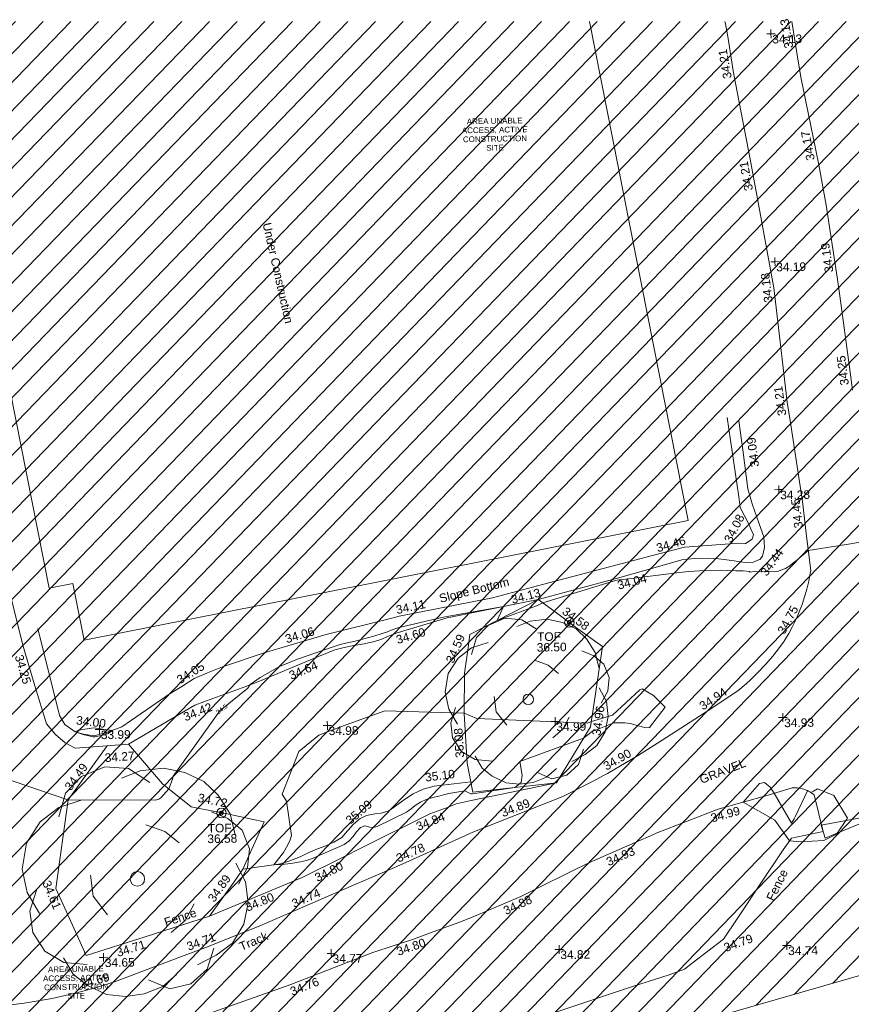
# Model space of a CAD drawing. Header units: millimetres. Extents: x -290717 to 520720, y -103372 to 287762.
# Tile 368 of 375: x 360209 to 396715, y 238906 to 282101. Entities that reach past the tile are written whole.
import ezdxf

# ---------------------------------------------------------------- set-up
doc = ezdxf.new("R2010")
doc.units = ezdxf.units.MM
doc.linetypes.add('IMPORT-HIDDEN2 _3_', pattern=[4762.5, 3175, -1587.5])
doc.linetypes.add('IMPORT-UG_ELEC_STREET LIGHTING_QLB2 _2_', pattern=[2700, 1500, -300.0000000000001, 0, -250, 150, -300.0000000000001, 0, -200])
for name, color, linetype, lineweight, true_color in [('00__TOPO__TOP_OF_FENCE_SYMBOL', 7, 'Continuous', 9, 0x666666), ('00_TOPO_FENCE', 7, 'Continuous', 9, 0x3f7f4f), ('00_TOPO_GATE', 7, 'Continuous', 9, 0xa50000), ('00_TOPO_TREE', 7, 'Continuous', 9, 0x666666), ('00_UAV_FENCE', 7, 'Continuous', 9, 0x264c2f), ('00_UAV_LEVEL_SPOT', 7, 'Continuous', 9, 0x666666), ('00_UAV_SLOPE_BOTTOM', 30, 'Continuous', 9, 0xff7f00), ('00_UAV_SLOPE_TOP', 40, 'Continuous', 9, 0xffbf00), ('00_UAV_TOP_OF_FENCE', 6, 'Continuous', 9, 0xff00ff), ('00_UAV_TRACK', 7, 'Continuous', 9, 0x666666), ('01_DTM_CONTOUR_MJR', 7, 'Continuous', 9, 0x7f3f00), ('01_DTM_CONTOUR_MNR', 7, 'Continuous', 9, 0xa5a552), ('01_DTM_CONTOUR_MNR_LABELS', 7, 'Continuous', 9, 0xa5a552), ('12333-PUM-2D-U-0001-C01 - Rev2_REVIT IMPORT_dwg', 7, 'Continuous', 9, 0x767676), ('PUM-CHAMBER EXTENTS', 6, 'IMPORT-HIDDEN2 _3_', 9, 0xff00ff), ('PUM-UNABLE TO SURVEY', 190, 'Continuous', 9, 0x7f00ff)]:
    doc.layers.add(name, color=color, linetype=linetype, lineweight=lineweight, true_color=true_color)
doc.layers.add('00_UAV_BUILDING_UNDER_CONSTRUCTION', color=7, linetype='Continuous', lineweight=9)
doc.layers.add('00_UAV_SURVEY_TEXT', color=7, linetype='Continuous', lineweight=9)
doc.styles.add('Arial_1', font='arial.ttf', dxfattribs={"height": 250})
doc.styles.add('Swis721 Lt BT_1', font='swissl.ttf', dxfattribs={"height": 200})
doc.styles.add('Swis721 Lt BT_2', font='swissl.ttf', dxfattribs={"height": 375})

# ---------------------------------------------------------------- blocks, each defined once
blk = doc.blocks.new('12333-PUM-2D-U-0001-C01 - Rev2_REVIT IMPORT_dwg__U53-2077580-Site Location Plan Existing')
at = {"layer": '00_TOPO_GATE', "color": 9, "true_color": 0xe1aaaa, "flags": 128}
blk.add_lwpolyline([(80.55898944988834, -288.9813994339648), (-80.55898944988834, 288.9813994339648), (5521.960576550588, 1227.911431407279), (5360.842597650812, 1805.874230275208)], close=True, dxfattribs=at)
blk = doc.blocks.new('12333-PUM-2D-U-0001-C01 - Rev2_REVIT IMPORT_dwg_CONIFEROUS_TREE-2077251-Site Location Plan Existing')
at = {"layer": '00_TOPO_TREE', "color": 254, "true_color": 0xcccccc, "flags": 128}
for points in [[(-1889.403682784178, 1545.875740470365), (-1717.639711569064, 2118.422311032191), (-1316.857112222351, 2519.204910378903), (-744.3105416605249, 2748.223538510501), (-171.763971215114, 2690.968881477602), (343.5279423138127, 2347.440939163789)], [(-343.5279423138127, 2461.950253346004), (114.5093140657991, 2633.714224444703), (687.0558846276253, 2690.968881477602), (1202.347798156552, 2576.459567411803), (1660.385054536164, 2347.440939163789), (2003.912996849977, 2003.912996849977), (2290.18628213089, 1545.875740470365), (2404.695596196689, 1030.583826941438)], [(-2404.695596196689, -801.5651986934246), (-2690.968881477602, -286.2732852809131), (-2805.478195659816, 286.2732852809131), (-2690.968881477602, 916.0745128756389), (-2347.440939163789, 1431.36642628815), (-1889.403682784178, 1774.894368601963), (-1316.857112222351, 1946.658339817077)], [(1832.149025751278, 1603.130397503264), (2232.93162509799, 1431.36642628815), (2576.459567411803, 1145.093141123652), (2748.223538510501, 687.0558846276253), (2690.968881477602, 229.0186282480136), (2461.950253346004, -171.763971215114)], [(229.0186282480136, 1316.857112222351), (687.0558846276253, 1145.093141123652), (1030.583826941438, 858.8198558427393)], [(2404.695596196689, 343.5279423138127), (2633.714224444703, -114.5093140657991), (2690.968881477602, -629.8012275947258), (2576.459567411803, -1145.093141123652), (2290.18628213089, -1603.130397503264), (1889.403682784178, -1889.403682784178), (1431.36642628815, -2118.422311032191)], [(-744.3105416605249, -858.8198558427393), (-1087.838483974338, -400.7825993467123), (-1145.093141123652, 114.5093140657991)], [(-1259.602455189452, -2061.167653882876), (-1832.149025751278, -2003.912996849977), (-2290.18628213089, -1717.639711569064), (-2576.459567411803, -1259.602455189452), (-2633.714224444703, -744.3105416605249), (-2461.950253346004, -229.0186282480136)], [(1374.111769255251, -629.8012275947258), (1145.093141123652, -1030.583826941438), (801.5651986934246, -1316.857112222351)], [(916.0745128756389, -2347.440939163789), (572.5465705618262, -2633.714224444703), (114.5093140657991, -2805.478195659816), (-343.5279423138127, -2862.732852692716), (-801.5651986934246, -2805.478195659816), (-1259.602455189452, -2576.459567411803), (-1603.130397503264, -2290.18628213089), (-1832.149025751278, -1889.403682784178)], [(1832.149025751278, -1717.639711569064), (1660.385054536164, -2232.93162509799), (1259.602455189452, -2576.459567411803), (744.3105416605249, -2690.968881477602), (229.0186282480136, -2461.950253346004)]]:
    blk.add_lwpolyline(points, dxfattribs=at)
at = {"layer": '00_TOPO_TREE', "color": 254, "true_color": 0xcccccc}
blk.add_circle((0, 0), 176.6246020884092, dxfattribs=at)
blk = doc.blocks.new('12333-PUM-2D-U-0001-C01 - Rev2_REVIT IMPORT_dwg_MSL_Node_LineworkTOF-2077248-Site Location Plan Existing')
at = {"layer": '00__TOPO__TOP_OF_FENCE_SYMBOL', "color": 254, "true_color": 0xcccccc, "flags": 128}
for points in [[(165.3591892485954, 165.3591892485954), (0, 0), (-165.3591892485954, 165.3591892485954)], [(165.3591892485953, -165.3591892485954), (0, 0), (-165.3591892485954, -165.3591892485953)]]:
    blk.add_lwpolyline(points, dxfattribs=at)
at = {"layer": '00__TOPO__TOP_OF_FENCE_SYMBOL', "color": 254, "true_color": 0xcccccc}
for radius in [562.5594001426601, 233.853208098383]:
    blk.add_circle((0, 0), radius, dxfattribs=at)
blk = doc.blocks.new('12333-PUM-2D-U-0001-C01 - Rev2_REVIT IMPORT_dwg_UAV-2077255-Site Location Plan Existing')
at = {"layer": '00_UAV_LEVEL_SPOT', "color": 254, "true_color": 0xcccccc, "flags": 128}
for points in [[(0, -500.0000000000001), (0, 0), (-500.0000000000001, 0)], [(500.0000000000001, 0), (0, 0), (0, 500.0000000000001)]]:
    blk.add_lwpolyline(points, dxfattribs=at)
blk = doc.blocks.new('12333-PUM-2D-U-0001-C01 - Rev2_REVIT IMPORT_dwg_MGS62954_T2_Galway_ITM_3d_Rev1-2077680-Site Location Plan Existing')
at = {"layer": '00_TOPO_FENCE', "color": 254, "true_color": 0xcccccc, "flags": 128}
blk.add_lwpolyline([(534266101.5531028, 725779715.6278694), (534268210.3965186, 725780397.2926203), (534271122.7142047, 725781339.5459033), (534273788.3399823, 725782165.578988), (534276798.8207607, 725783169.6572479), (534279514.0080751, 725784024.3359522), (534283074.164738, 725785174.5487269), (534286393.9137111, 725786227.1373384), (534289679.3449411, 725787210.3340458), (534293186.4064785, 725788311.2035806), (534294816.219094, 725788807.2742302), (534295495.1616126, 725789034.2959155), (534295830.8497308, 725789291.8642383), (534297217.8645351, 725790329.9378955), (534297832.2971241, 725791200.6617758), (534298876.846711, 725792709.6810789), (534299908.2229397, 725794197.8288555), (534300279.2705071, 725794700.0248502), (534301684.4236245, 725794963.8720913)], dxfattribs=at)
at = {"layer": '00_UAV_BUILDING_UNDER_CONSTRUCTION', "color": 254, "true_color": 0xcccccc, "flags": 128}
blk.add_lwpolyline([(534292041.4941097, 725830681.1686066), (534295998.6740963, 725808714.3657683), (534269394.7074885, 725803921.8301865), (534268943.9164782, 725806424.2276703), (534267900.4135951, 725806236.2472547), (534263406.7767493, 725831180.9894574)], dxfattribs=at)
at = {"layer": '00_UAV_FENCE', "color": 254, "true_color": 0xcccccc, "flags": 128}
blk.add_lwpolyline([(534290018.7320002, 725797310.071), (534286336.0725001, 725796962.2185), (534286115.0725001, 725798238.2185001), (534286114.8610072, 725798242.7111832), (534286012.0725, 725800426.2185003), (534286066.0725, 725802194.2185001), (534286219.4088728, 725803195.6595387), (534286324.0725002, 725803879.2185), (534289355.732, 725805367.0710001), (534290084.2013274, 725804805.5989784), (534290969.7320002, 725804123.0710002), (534292142.7320001, 725803257.0710002), (534291742.6615806, 725800884.2627711), (534291548.7320001, 725799734.0710001)], close=True, dxfattribs=at)
blk.add_lwpolyline([(534271253.7320001, 725799333.0710002), (534272717.7320001, 725797566.0710002), (534273954.732, 725796530.0710001), (534274999.7890692, 725796311.8287985), (534275539.732, 725796199.0710002), (534277159.732, 725795829.0710001), (534276183.0725, 725793763.2185), (534275889.7675157, 725793362.2048627), (534274688.0724999, 725791719.2185001), (534271849.5750013, 725790874.5580412), (534269238.5810001, 725790097.5964999), (534268336.7126679, 725792185.4640967), (534267962.581, 725793051.5965002), (534268562.5810001, 725796936.5965002), (534268637.0263307, 725797035.2853026), (534270324.3750001, 725799272.1270001)], dxfattribs=at)
at = {"layer": '00_UAV_SLOPE_BOTTOM', "color": 254, "true_color": 0xcccccc, "flags": 128}
for points in [[(534297789.732, 725813197.071), (534298233.7320001, 725809719.0710001), (534298279.732, 725809240.0710002), (534298622.7320001, 725808569.0710002), (534298723.1470793, 725808331.316911), (534298845.7320001, 725808041.0710001), (534298792.7320001, 725807844.0710001), (534298497.7320001, 725807666.071), (534297798.7320001, 725807656.0710001), (534295810.7320001, 725807545.0710001), (534294406.8653284, 725807201.3757837), (534289551.0362566, 725806012.5697119), (534287352.0724999, 725805474.2185)], [(534267363.0725001, 725804473.2185), (534268254.0725, 725800644.2185001), (534268473.0725001, 725800241.2185), (534268929.0725001, 725799919.2185001), (534268973.775679, 725799904.9034371), (534269285.0725001, 725799805.2185), (534269759.0725, 725799723.2185001), (534270296.0725, 725799858.2185), (534270977.0724999, 725800103.2185001), (534273131.0725001, 725801518.2185001), (534273417.3278922, 725801686.83469), (534273642.0725, 725801819.2185001), (534274192.0725, 725802163.2185), (534274776.0725, 725802405.2185001), (534275441.0725, 725802652.2185), (534277286.0725, 725803236.2185001), (534278069.6884303, 725803452.7553056), (534280011.0725001, 725803989.2185), (534282919.3118084, 725804663.5405716), (534283237.0724999, 725804737.2185003), (534287352.0724999, 725805474.2185)], [(534290018.7320002, 725797310.071), (534286261.0725001, 725796599.2185), (534285596.0725001, 725796465.2185003), (534285137.1513802, 725796283.971443), (534285082.0725001, 725796262.2185001), (534284437.0725002, 725796044.2185001), (534281406.0725, 725794606.2185), (534280588.8028086, 725794217.9145186), (534278773.0725001, 725793355.2185001), (534275998.2095267, 725792243.9147488), (534274688.0724999, 725791719.2185001)]]:
    blk.add_lwpolyline(points, dxfattribs=at)
at = {"layer": '00_UAV_SLOPE_TOP', "color": 254, "true_color": 0xcccccc, "flags": 128}
for points in [[(534266697.0725001, 725803756.2185), (534265565.616909, 725808623.5595282), (534264813.5835, 725811858.687), (534264464.6039398, 725813498.536839), (534263423.9297429, 725818388.6496378), (534263039.5835, 725820194.687), (534262637.3855002, 725822407.5819999)], [(534289355.732, 725805367.0710001), (534292850.732, 725806238.0710001), (534294201.4932753, 725806597.9558064), (534295680.7320001, 725806992.0710001), (534296242.7320001, 725807045.0710001), (534296838.732, 725807051.0710002), (534297305.7320001, 725807017.0710002), (534297885.732, 725806923.0710001), (534298365.732, 725806846.0710001), (534298791.7320001, 725806818.0710001), (534299100.732, 725806953.0710002), (534299102.006458, 725806954.5275236), (534299226.7320001, 725807097.071), (534299327.7320001, 725807470.0710001), (534299301.732, 725807946.0710002), (534299105.732, 725808512.0710003), (534299011.7320001, 725808814.0710001), (534298818.7320001, 725809399.0710001), (534298638.7320002, 725810064.0710002), (534298445.7805055, 725811765.3453877), (534298299.732, 725813053.0710001)], [(534289355.732, 725805367.0710001), (534286794.0725, 725804891.2185), (534285338.0725, 725804625.2185), (534284459.2401424, 725804381.5187254), (534283131.0725001, 725804013.2185), (534282712.0725001, 725803854.2185001), (534282455.0724999, 725803749.2185), (534282135.0725, 725803653.2185), (534281674.0725001, 725803551.2185003), (534281218.0725001, 725803487.2185001), (534280798.0724999, 725803405.2185), (534280389.0725, 725803309.2185001), (534279664.7181935, 725803026.1969244), (534278147.0725, 725802433.2185001), (534277052.0725002, 725801999.2185), (534276446.0725, 725801776.2185), (534275000.0863081, 725801271.0254633), (534274202.0725001, 725800992.2185001), (534271253.7320001, 725799333.0710002), (534270489.0552081, 725799282.9261554), (534270324.3750001, 725799272.1270001), (534268909.0725, 725799194.2185001), (534268473.0725001, 725799433.2185001), (534268057.0725002, 725799814.2185001), (534267670.0725001, 725800289.2185), (534267199.1436222, 725801967.2353758), (534266697.0725001, 725803756.2185)], [(534276183.0725, 725793763.2185), (534277839.0725001, 725793971.2185001), (534278210.0724999, 725794081.2185001), (534278704.0725002, 725794255.2185), (534279068.0724999, 725794430.2185), (534279480.0725, 725794600.2185003), (534279837.0725001, 725794728.2185), (534280197.0725001, 725794872.2185001), (534280550.0725001, 725795081.2185001), (534280808.6225731, 725795366.8892103), (534280836.0725001, 725795397.2185001), (534281064.0725001, 725795641.2185), (534281374.0724999, 725795889.2185003), (534281652.0725001, 725796028.2185), (534282017.0725001, 725796090.2185001), (534282295.0725001, 725796116.2185001), (534282633.0725002, 725796215.2185001), (534282990.0725001, 725796456.2185001), (534283331.0725001, 725796700.2185), (534283720.0725, 725796937.2185001), (534284152.0725001, 725797136.2185), (534284639.0725, 725797262.2185001), (534285015.0725, 725797290.2185001), (534285263.3308752, 725797316.3510078), (534286256.6284837, 725797420.908839)]]:
    blk.add_lwpolyline(points, dxfattribs=at)
at = {"layer": '00_UAV_TRACK', "color": 254, "true_color": 0xcccccc, "flags": 128}
for points in [[(534301684.4236245, 725794963.8720914), (534301309.0210001, 725796585.4535003), (534301263.808525, 725796621.9105494), (534301217.1090462, 725796656.4423175), (534301169.0044903, 725796688.9882244), (534301119.5792492, 725796719.4911728), (534301068.9200317, 725796747.8976511), (534301017.1157109, 725796774.1578243), (534300964.2571696, 725796798.2256229), (534300912.021, 725796819.4535), (534300857.3578584, 725796839.0806572), (534300801.9207658, 725796856.4015428), (534300745.8069773, 725796871.3857706), (534300689.1149359, 725796884.007053), (534300631.9440985, 725796894.2432485), (534300574.3947625, 725796902.0763987), (534300516.5678886, 725796907.4927616), (534300458.564925, 725796910.4828355), (534300400.4876283, 725796911.0413748), (534300348.0210002, 725796909.4535), (534299293.0210001, 725796605.4535003), (534298134.8944454, 725796299.6028054), (534297093.0210001, 725796024.4535004), (534294355.2063726, 725795018.2089075), (534294231.0210001, 725794969.4535), (534293426.7732613, 725794633.1951926), (534291539.8956476, 725793844.2862009), (534290822.0210002, 725793521.4535003), (534288862.7929611, 725792594.6520725), (534288355.021, 725792354.4535002), (534286286.6416376, 725791508.3518404), (534285732.0210001, 725791298.4535003), (534284211.7133172, 725790768.7010201), (534283621.7217638, 725790563.1179715), (534281824.0210001, 725790013.4535), (534279485.608658, 725789143.1664109), (534278202.021, 725788665.4535002), (534274757.2256217, 725787520.0720133)], [(534263851.0280789, 725787781.3373251), (534266483.5810003, 725788048.5965), (534267450.9387689, 725788193.879195), (534267708.5810001, 725788239.5965), (534268666.8659859, 725788436.0093312), (534268797.5070499, 725788468.5408418), (534269616.0854772, 725788672.3786851), (534270466.5810001, 725788920.5965), (534273545.2192753, 725790023.3692157), (534274447.5810001, 725790346.5965), (534276849.021, 725791245.4535003), (534278213.1759571, 725791812.0786806), (534280376.0210001, 725792710.4535004), (534282834.2687082, 725793720.9427747), (534283468.0210001, 725793981.4535), (534286307.0210002, 725795211.4535), (534287449.0928102, 725795639.4789029), (534290280.0210001, 725796700.4535), (534291647.2582092, 725797363.7549288), (534292051.6368056, 725797575.3925152), (534292260.021, 725797684.4535), (534293584.3157694, 725798429.8055879), (534294483.021, 725798978.4535002), (534296347.588843, 725800130.4807729), (534296634.0210001, 725800307.4535002), (534298044.0210001, 725801200.4535002), (534298410.6110988, 725801504.4290435), (534298606.021, 725801677.4535), (534298952.1434423, 725802004.5447508), (534299284.2651165, 725802345.8431907), (534299601.8033684, 725802700.750066), (534299904.2011275, 725803068.6427494), (534300114.1194681, 725803344.6560444), (534300136.0210001, 725803373.4535002), (534300320.4685522, 725803674.9994001), (534300492.1268807, 725803984.0046546), (534300650.6948387, 725804299.9271641), (534300795.8942441, 725804622.2126929), (534300926.0210001, 725804946.4535002), (534301043.9051848, 725805279.7013783), (534301147.730992, 725805617.5934187), (534301237.3162766, 725805959.5368437), (534301312.5038749, 725806304.9317689), (534301333.0210001, 725806413.4535002), (534301167.7195763, 725808071.9052845), (534301029.0210001, 725809463.4535002), (534300540.9362556, 725813025.9882091), (534300431.732, 725813823.0710001), (534300019.7631031, 725817997.4681151), (534299934.7320001, 725818859.0710001), (534299253.4508877, 725822936.6646212), (534298989.7320002, 725824515.0710001), (534298404.2809309, 725827863.9545835), (534298310.7320001, 725828399.0710003), (534298114.1505968, 725829826.1948318), (534298005.2980002, 725830470.6370002), (534297983.8944546, 725830577.4436228)], [(534303298.4079739, 725814309.5138417), (534303186.7320001, 725815312.0710001), (534302822.2980001, 725818455.6370002), (534302714.1616596, 725819274.7646486), (534302295.298, 725822447.6370001), (534301994.8139122, 725824221.8890102), (534301886.2980001, 725824862.6370003), (534301279.2980002, 725828080.6370003), (534301122.7835816, 725829144.3782749), (534300919.4677016, 725830526.2030013)]]:
    blk.add_lwpolyline(points, dxfattribs=at)
at = {"layer": '01_DTM_CONTOUR_MJR', "color": 254, "true_color": 0xcccccc, "flags": 128}
for points in [[(534294847.443832, 725800540.9624273), (534294141.2500001, 725799657.5000002), (534293970.8217298, 725799655.6403972), (534293286.0188543, 725799851.2835388), (534293059.3423368, 725799893.2275715), (534292570.0000001, 725799900), (534291619.3270549, 725799529.8303345), (534291559.8404903, 725799496.7803844), (534291240, 725799250), (534288426.7889571, 725798277.163379), (534288514.2293621, 725797669.0683829), (534288469.8925008, 725797355.3488897), (534288180.0000002, 725797140.0000001), (534286323.9944869, 725796887.975191), (534286245.3204192, 725796897.3067642), (534285984.5619336, 725797023.5361166), (534285275.2160149, 725796929.1773582), (534285044.6992482, 725796865.9962407), (534284833.0697023, 725796821.2052224), (534284557.3928882, 725796756.0966172), (534284273.2406409, 725796672.5355003), (534284023.2596349, 725796560.9254564), (534283798.459576, 725796421.4564685), (534283615.8922126, 725796278.7070833), (534283401.5437789, 725796143.2718894), (534282111.4047915, 725795535.624356), (534281925.5531533, 725795484.7025409), (534281781.2747847, 725795510.7978383), (534281572.9855357, 725795574.331085), (534281382.1993907, 725795499.6194973), (534281178.0963473, 725795292.4593209), (534281043.5276499, 725795117.9178187), (534280853.2389779, 725794914.2763726), (534280652.3006237, 725794772.8114365), (534280461.3580833, 725794682.5076625), (534279491.0455435, 725794283.2078452), (534279239.834489, 725794180.5560087), (534278977.4120603, 725794099.7696819), (534278716.5923734, 725794046.6694841), (534278287.0737605, 725793980.9051652), (534277889.6085165, 725793937.4610808), (534277540.0000001, 725793930.0000002), (534277760.5912985, 725794187.2061541), (534277983.5645933, 725794457.3923445), (534278173.5674267, 725794796.6877534), (534278279.2469239, 725795009.6095847), (534278335.6898279, 725795206.6816862), (534278149.9976887, 725796707.7299095), (534277960.0000001, 725797020.0000001), (534278727.1612477, 725798887.8331707), (534279625.4365712, 725799576.6839173), (534280500.1050354, 725799904.969248), (534282528.5343718, 725800601.0705407), (534286010.0000001, 725800430.0000001), (534286573.1723269, 725800197.1068393), (534291405.994468, 725799909.3862017), (534291590, 725799970.0000001), (534292527.5204769, 725800231.933018), (534293738.5102512, 725801326.4726305), (534293850, 725801360.0000001), (534294340.2178091, 725801065.1409354)], [(534298925.4921601, 725797117.0221838), (534299139.2632285, 725797163.5054259), (534299393.2103802, 725796954.9399546), (534299560.0000002, 725796690.0000002), (534300300.8794778, 725795359.1949381), (534300416.6559914, 725795555.0760611), (534300457.0686862, 725795641.4871603), (534301020.0000001, 725796770), (534300960.0000001, 725796800), (534301070.0000001, 725796750.0000001), (534301120, 725796720.0000001), (534301170.0000001, 725796690.0000002), (534301280.9782609, 725796748.6956522), (534301466.6501487, 725796845.9551536), (534302177.2770622, 725796542.7445192), (534302759.854511, 725795533.3045768), (534302258.0985234, 725794846.4824718), (534301703.309025, 725794576.9212406), (534300678.3577029, 725794529.916302), (534300190.0000002, 725794580.0000001), (534299574.1556186, 725795505.4596119), (534298190.0000002, 725796320.0000002)]]:
    blk.add_lwpolyline(points, close=True, dxfattribs=at)
at = {"layer": '01_DTM_CONTOUR_MNR', "color": 254, "true_color": 0xcccccc, "flags": 128}
blk.add_lwpolyline([(534265095.9356723, 725798181.7406627), (534268560.0000002, 725796940.0000002), (534272386.2531016, 725796853.3222474), (534272553.9296119, 725796896.1805345), (534272638.7076024, 725796960.3070178), (534272990.0000001, 725797340.0000004), (534273159.8544601, 725797756.7452272), (534273200.0000001, 725797900.0000002), (534275292.5039287, 725800731.1128132), (534275381.798398, 725800799.8301035), (534276544.224629, 725801694.3847281), (534276650.0000001, 725801850), (534277081.2828851, 725802161.6282394), (534277944.0515596, 725802623.974694), (534278739.8936171, 725802924.7494854), (534280311.1632124, 725803451.0763572), (534280620.4563985, 725803541.8168216), (534280937.8996767, 725803606.5703819), (534281224.4911811, 725803668.0866752), (534282107.2293908, 725803881.403169), (534282479.8649583, 725803986.775277), (534282706.8352461, 725804063.2908894), (534282877.6576673, 725804131.5383469), (534283162.2084642, 725804223.7470802), (534285111.6645617, 725804641.9604278), (534285571.9808789, 725804726.9472333), (534286824.3522083, 725804925.5790727), (534287820.0000001, 725805080.0000002), (534287540.0000002, 725804480), (534289347.9849559, 725805115.8356005), (534289550.0000001, 725805220.0000004), (534292764.9795787, 725806144.125908), (534292830.1564853, 725806156.7131352), (534292922.8415816, 725806161.5909091), (534292975.3048126, 725806165.339216), (534295572.4221367, 725806444.6052508), (534295987.8590511, 725806479.499267), (534296446.0722504, 725806495.0326045), (534297369.2608948, 725806510.4953463), (534297677.1019427, 725806493.1407306), (534298044.8654746, 725806470.8901242), (534298375.5500001, 725806467.0500001), (534298645.2052767, 725806427.0197873), (534298669.8132518, 725806406.0234226), (534298861.7701997, 725806423.386757), (534299744.1543806, 725806395.4959717), (534299919.6677961, 725806418.2155275), (534300097.2615831, 725806488.6500155), (534300225.6944446, 725806535.2777783), (534300420.0956697, 725806642.2708966), (534300466.4414696, 725806693.7406601), (534300597.5370965, 725806798.205339), (534300721.9173999, 725806871.3040416), (534301240.0000001, 725807310.0000004), (534303097.9226848, 725807571.6075808), (534304020.0000002, 725807710.0000001)], dxfattribs=at)
blk.add_lwpolyline([(534270379.2137393, 725799815.8070719), (534270560.0000002, 725799950.0000002), (534269728.4743737, 725800077.4585311), (534269071.7134545, 725799984.2094547), (534268930.0000002, 725799920.0000001), (534269280.6696429, 725799794.7767857), (534269699.6781517, 725799682.3875536), (534269803.4924537, 725799685.0507071), (534270302.3482134, 725799790.7277073)], close=True, dxfattribs=at)
for name, p, xscale, yscale, zscale in [('12333-PUM-2D-U-0001-C01 - Rev2_REVIT IMPORT_dwg_UAV-2077255-Site Location Plan Existing', (534300000, 725830000), 0.375, 0.375, 0.375), ('12333-PUM-2D-U-0001-C01 - Rev2_REVIT IMPORT_dwg_UAV-2077255-Site Location Plan Existing', (534300000, 725820000.0000001), 0.375, 0.375, 0.375), ('12333-PUM-2D-U-0001-C01 - Rev2_REVIT IMPORT_dwg_UAV-2077255-Site Location Plan Existing', (534300000, 725810000), 0.375, 0.375, 0.375), ('12333-PUM-2D-U-0001-C01 - Rev2_REVIT IMPORT_dwg_CONIFEROUS_TREE-2077251-Site Location Plan Existing', (534288839.7320001, 725800993.0710002), 1.3, 1.3, 1.3), ('12333-PUM-2D-U-0001-C01 - Rev2_REVIT IMPORT_dwg_MSL_Node_LineworkTOF-2077248-Site Location Plan Existing', (534290705.3191757, 725804333.3984901), 0.375, 0.375, 0.375), ('12333-PUM-2D-U-0001-C01 - Rev2_REVIT IMPORT_dwg_UAV-2077255-Site Location Plan Existing', (534270000.0000001, 725800000.0000001), 0.375, 0.375, 0.375), ('12333-PUM-2D-U-0001-C01 - Rev2_REVIT IMPORT_dwg_UAV-2077255-Site Location Plan Existing', (534280000, 725800000.0000001), 0.375, 0.375, 0.375), ('12333-PUM-2D-U-0001-C01 - Rev2_REVIT IMPORT_dwg_UAV-2077255-Site Location Plan Existing', (534290000, 725800000.0000001), 0.375, 0.375, 0.375), ('12333-PUM-2D-U-0001-C01 - Rev2_REVIT IMPORT_dwg_UAV-2077255-Site Location Plan Existing', (534300000, 725800000.0000001), 0.375, 0.375, 0.375), ('12333-PUM-2D-U-0001-C01 - Rev2_REVIT IMPORT_dwg_CONIFEROUS_TREE-2077251-Site Location Plan Existing', (534271546.7320001, 725793416.071), 1.8, 1.8, 1.8), ('12333-PUM-2D-U-0001-C01 - Rev2_REVIT IMPORT_dwg_MSL_Node_LineworkTOF-2077248-Site Location Plan Existing', (534275286.4605874, 725796240.5987122), 0.375, 0.375, 0.375), ('12333-PUM-2D-U-0001-C01 - Rev2_REVIT IMPORT_dwg_UAV-2077255-Site Location Plan Existing', (534270000.0000001, 725790000), 0.375, 0.375, 0.375), ('12333-PUM-2D-U-0001-C01 - Rev2_REVIT IMPORT_dwg_UAV-2077255-Site Location Plan Existing', (534280000, 725790000), 0.375, 0.375, 0.375), ('12333-PUM-2D-U-0001-C01 - Rev2_REVIT IMPORT_dwg_UAV-2077255-Site Location Plan Existing', (534290000, 725790000), 0.375, 0.375, 0.375), ('12333-PUM-2D-U-0001-C01 - Rev2_REVIT IMPORT_dwg_UAV-2077255-Site Location Plan Existing', (534300000, 725790000), 0.375, 0.375, 0.375)]:
    blk.add_blockref(name, p, dxfattribs=dict(xscale=xscale, yscale=yscale, zscale=zscale))
blk.add_blockref('12333-PUM-2D-U-0001-C01 - Rev2_REVIT IMPORT_dwg__U53-2077580-Site Location Plan Existing', (534301684.4236245, 725794963.8720913))
at = {"layer": '00_TOPO_FENCE', "color": 251, "true_color": 0x666666, "char_height": 375, "attachment_point": 1, "line_spacing_factor": 1.005061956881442, "style": 'Swis721 Lt BT_2'}
for s, insert, width, rotation in [('Fence', (534299117.1952826, 725792096.512759), 1681.10932225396, 62.838970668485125), ('34.79', (534297188.9473659, 725790111.354422), 1495.902363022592, 19.04910905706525)]:
    blk.add_mtext(s, dxfattribs=dict(at, insert=insert, width=width, rotation=rotation))
at = {"layer": '00_UAV_BUILDING_UNDER_CONSTRUCTION', "color": 251, "true_color": 0x666666, "insert": (534277908.2250885, 725822132.7228281), "char_height": 375, "width": 5271.274993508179, "attachment_point": 1, "rotation": 281.70756843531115, "line_spacing_factor": 1.005061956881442, "style": 'Swis721 Lt BT_2'}
blk.add_mtext('Under Construction', dxfattribs=at)
at = {"layer": '00_UAV_FENCE', "color": 251, "true_color": 0x666666, "char_height": 375, "attachment_point": 1, "line_spacing_factor": 1.005061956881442, "style": 'Swis721 Lt BT_2'}
for s, insert, width, rotation in [('34.58', (534290584.533804, 725805045.2232206), 1495.902363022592, 322.37654996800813), ('34.59', (534285233.610127, 725802757.518492), 1495.902363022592, 65.19832642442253), ('34.96', (534291601.4495196, 725799388.7075943), 1495.902363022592, 80.42958262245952), ('35.08', (534285608.4234959, 725798469.1475136), 1495.902363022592, 92.69520647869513), ('34.49', (534268392.222912, 725797533.1041963), 1495.902363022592, 52.971133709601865), ('34.72', (534274310.99665, 725797124.4430441), 1495.902363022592, 347.7260434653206), ('34.61', (534267714.3725865, 725793458.3826847), 1495.902363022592, 291.62598998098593), ('34.89', (534274593.9413811, 725792524.7287966), 1495.902363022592, 53.81792639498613), ('Fence', (534272648.955788, 725791657.4672829), 1681.10932225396, 17.373175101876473), ('34.71', (534270526.631801, 725790367.2720793), 1495.902363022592, 16.57158857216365)]:
    blk.add_mtext(s, dxfattribs=dict(at, insert=insert, width=width, rotation=rotation))
at = {"layer": '00_UAV_LEVEL_SPOT', "char_height": 375, "width": 1495.902363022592, "attachment_point": 1, "line_spacing_factor": 1.005061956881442, "style": 'Swis721 Lt BT_2'}
for s, insert in [('34.13', (534300051.8765643, 725829949.1441548)), ('34.19', (534300051.8765643, 725819949.1441548)), ('34.28', (534300051.8765643, 725809949.1441547)), ('33.99', (534270051.8765643, 725799949.1441548)), ('34.98', (534280051.8765643, 725799949.1441548)), ('34.99', (534290051.8765643, 725799949.1441548)), ('34.93', (534300051.8765643, 725799949.1441548)), ('34.65', (534270051.8765643, 725789949.1441547)), ('34.77', (534280051.8765643, 725789949.1441547)), ('34.82', (534290051.8765643, 725789949.1441547)), ('34.74', (534300051.8765643, 725789949.1441547))]:
    blk.add_mtext(s, dxfattribs=dict(at, insert=insert))
at = {"layer": '00_UAV_SLOPE_BOTTOM', "color": 251, "true_color": 0x666666, "char_height": 375, "attachment_point": 1, "line_spacing_factor": 1.005061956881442, "style": 'Swis721 Lt BT_2'}
for s, insert, width, rotation in [('34.08', (534297531.4141085, 725807847.7801154), 1495.902363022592, 61.55351421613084), ('Slope Bottom', (534284971.5038111, 725805659.1110538), 3685.143599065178, 13.000525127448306), ('34.04', (534292800.6590993, 725806098.5239277), 1495.902363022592, 13.756593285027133), ('34.13', (534288126.3883498, 725805551.6762732), 1495.902363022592, 13.756593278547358), ('34.11', (534283069.2914929, 725805197.6364983), 1495.902363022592, 11.100096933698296), ('34.06', (534278178.7540496, 725803996.6827414), 1495.902363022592, 15.447087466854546), ('34.05', (534273378.756878, 725802240.2465091), 1495.902363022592, 30.772273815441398), ('34.00', (534269007.5321433, 725800615.413997), 1495.902363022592, 352.08274025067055), ('34.84', (534283772.8948894, 725795655.2272894), 1495.902363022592, 20.586427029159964), ('34.80', (534279282.2928932, 725793476.6002641), 1495.902363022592, 25.4134881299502), ('34.80', (534276216.4334205, 725792238.2575175), 1495.902363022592, 21.825587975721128)]:
    blk.add_mtext(s, dxfattribs=dict(at, insert=insert, width=width, rotation=rotation))
at = {"layer": '00_UAV_SLOPE_TOP', "color": 251, "true_color": 0x666666, "char_height": 375, "width": 1495.902363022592, "attachment_point": 1, "line_spacing_factor": 1.005061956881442, "style": 'Swis721 Lt BT_2'}
for s, insert, rotation in [('34.09', (534298776.6730735, 725810985.6873591), 96.47060042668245), ('34.46', (534294536.6469584, 725807704.3218838), 14.918815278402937), ('34.44', (534299094.2007998, 725806404.684204), 53.341020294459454), ('34.60', (534283044.7368568, 725803875.745467), 15.498667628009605), ('34.25', (534266690.778089, 725803375.6418885), 285.67656778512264), ('34.64', (534278309.0535018, 725802379.0498179), 21.341709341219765), ('34.42', (534273641.9062572, 725800638.2269847), 20.813896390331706), ('34.27', (534270194.5636839, 725798937.5453322), 3.250014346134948), ('35.10', (534284232.7203752, 725797835.0307864), 6.009016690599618), ('35.09', (534280690.6872052, 725795908.9626497), 39.05958209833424)]:
    blk.add_mtext(s, dxfattribs=dict(at, insert=insert, rotation=rotation))
at = {"layer": '00_UAV_SURVEY_TEXT', "color": 251, "true_color": 0x666666, "insert": (534296251.3006943, 725797501.2935941), "char_height": 375, "width": 2322.210334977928, "attachment_point": 1, "rotation": 20.40518696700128, "line_spacing_factor": 1.005061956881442, "style": 'Swis721 Lt BT_2'}
blk.add_mtext('GRAVEL', dxfattribs=at)
at = {"layer": '00_UAV_TOP_OF_FENCE', "color": 251, "true_color": 0x666666, "char_height": 375, "attachment_point": 1, "line_spacing_factor": 1.005061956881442, "style": 'Swis721 Lt BT_2'}
for s, insert, width in [('TOF', (534289272.890117, 725803915.9450696), 1163.479615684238), ('36.50', (534289250.4664753, 725803452.5683647), 1495.902363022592), ('TOF', (534274669.9810213, 725795769.585365), 1163.479615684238), ('36.58', (534274647.5573796, 725795306.2086601), 1495.902363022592)]:
    blk.add_mtext(s, dxfattribs=dict(at, insert=insert, width=width))
at = {"layer": '00_UAV_TRACK', "char_height": 375, "attachment_point": 1, "line_spacing_factor": 1.005061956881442, "style": 'Swis721 Lt BT_2'}
for s, insert, width, rotation in [('34.13', (534300596.4369423, 725829319.6254717), 1495.902363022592, 98.37020287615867), ('34.21', (534297876.129616, 725828033.6854094), 1495.902363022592, 98.96965759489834), ('34.17', (534301463.7328346, 725824382.2175913), 1495.902363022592, 99.98679944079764), ('34.21', (534298723.793409, 725823101.6352836), 1495.902363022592, 99.48531870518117), ('34.19', (534302190.4721864, 725819457.7993451), 1495.902363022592, 97.52036030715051), ('34.18', (534299500.5919116, 725818192.951206), 1495.902363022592, 96.15257150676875), ('34.25', (534302778.5458609, 725814503.1520303), 1495.902363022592, 96.35603944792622), ('34.21', (534300017.6984324, 725813210.3100609), 1495.902363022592, 97.37947463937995), ('34.45', (534300650.1365547, 725808271.5554292), 1495.902363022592, 95.69199302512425), ('34.75', (534299806.9157254, 725803806.584854), 1495.902363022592, 60.41110993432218), ('34.94', (534296295.88882, 725800682.8207697), 1495.902363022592, 32.13279870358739), ('34.90', (534292030.5734485, 725798129.7468239), 1495.902363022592, 28.961365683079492), ('34.89', (534287509.3948686, 725796190.9460608), 1495.902363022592, 20.544981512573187), ('34.99', (534296717.0977576, 725795812.5475852), 1495.902363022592, 14.793546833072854), ('34.78', (534282873.9336504, 725794274.2772639), 1495.902363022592, 22.6852429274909), ('34.93', (534292090.9768993, 725793956.6654449), 1495.902363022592, 22.689945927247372), ('34.74', (534278254.0851572, 725792365.3225708), 1495.902363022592, 22.5563940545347), ('34.88', (534287539.9033723, 725791887.2769624), 1495.902363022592, 23.97154833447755), ('34.71', (534273613.2501842, 725790573.9363416), 1495.902363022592, 19.741334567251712), ('Track', (534275918.1053116, 725790520.4849262), 1486.404570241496, 22.172194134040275), ('34.80', (534282824.2825047, 725790192.8966042), 1495.902363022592, 18.382070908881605), ('34.69', (534268917.0570132, 725789010.2604841), 1495.902363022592, 14.340484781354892), ('34.76', (534278119.6411763, 725788518.0592421), 1495.902363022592, 20.41376040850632)]:
    blk.add_mtext(s, dxfattribs=dict(at, insert=insert, width=width, rotation=rotation))
at = {"layer": '01_DTM_CONTOUR_MNR_LABELS', "color": 251, "true_color": 0x666666, "insert": (534275321.1197366, 725800878.6788012), "char_height": 200, "width": 620.5117196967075, "attachment_point": 2, "rotation": 37.58037603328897, "line_spacing_factor": 1.005061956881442, "style": 'Swis721 Lt BT_1'}
blk.add_mtext('34.5', dxfattribs=at)
blk = doc.blocks.new('12333-PUM-2D-U-0001-C01 - Rev2_REVIT IMPORT_dwg-1620468-Site Location Plan Existing')
at = {"layer": 'PUM-CHAMBER EXTENTS', "true_color": 0xfff4d4}
h = blk.add_hatch(dxfattribs=at)
h.set_pattern_fill('FP_14', style=0, pattern_type=2)
h.set_pattern_definition([(45, (-533641079.65, -725615854.3560001), (-618.7184335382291, 618.7184335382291), [])])
h.paths.add_polyline_path([(548820.3501529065, 143595.6438214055), (598554.7265481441, 155705.0015586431), (665880.350152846, 173780.643821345), (683590.8699340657, 180379.6662089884), (684126.292145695, 185226.5029211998), (699646.6566527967, 190872.8378213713), (682988.0270851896, 214267.7933273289), (606098.2658213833, 215609.9091025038), (611594.7356529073, 198837.6438862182), (620808.8827925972, 194892.6093451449), (622809.8820558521, 181730.4029184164), (546425.3200724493, 167969.8622055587), (546575.8377649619, 166438.0438213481), (546752.1501529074, 166438.0438213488), (546742.8316869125, 165904.1892620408), (546628.8411191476, 165898.6287465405), (546695.6373264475, 165218.8438213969), (546866.4501528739, 165218.8438214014), (546857.1396212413, 164685.44382141), (546748.0496345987, 164685.443821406), (546816.1401362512, 163992.4868641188), (546980.7501529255, 163999.6438213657), (547018.8501528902, 163466.243821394), (546868.4915593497, 163459.7064912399), (546935.2364494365, 162780.4438213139), (547056.9501529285, 162780.4438213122), (547056.9501528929, 162323.2438213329), (546980.1612849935, 162323.2438213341), (547055.375663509, 161557.7871773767), (547133.1501528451, 161561.2438213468), (547171.2501528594, 161104.0438213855), (547100.264113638, 161100.9574718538), (547167.3480998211, 160418.2438213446), (547285.5501528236, 160418.2438213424), (547285.5501528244, 159884.8438213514), (547219.7604079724, 159884.8438213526), (547286.664106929, 159203.9649537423), (547399.8501529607, 159199.0438213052), (547361.7501529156, 158665.643821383), (547339.521844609, 158666.0318179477), (547526.6396990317, 156761.7336279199), (547552.250152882, 156760.6438213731), (547555.1797682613, 156471.2813760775), (547638.9409207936, 155618.8442227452), (547666.5501528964, 155617.6438213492), (547669.1799035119, 155311.102130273), (547744.1895742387, 154547.7287972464), (547818.950152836, 154550.8438213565), (547809.6327004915, 154017.0473340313), (547796.3901281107, 154016.4838203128), (547863.8113582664, 153330.3380382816), (547895.1501528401, 153331.6438213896), (547933.2501528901, 152798.2438213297), (547916.1638860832, 152797.5464226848), (547983.733439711, 152109.8911528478), (548047.5501528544, 152112.4438213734), (548085.6501528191, 151579.0438214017), (548036.0897145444, 151577.0614038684), (548096.0084987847, 150967.2680053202), (548123.7501529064, 150969.4438213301), (548161.850152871, 150436.0438213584), (548148.313419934, 150434.9608827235), (548720.0288377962, 144616.6137303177)])
h.paths.add_polyline_path([(507602.6006529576, 195456.4678212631), (521342.9320607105, 197371.1634294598), (539189.5091527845, 196672.9153214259), (560381.4725447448, 200828.819264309), (577694.2496529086, 209009.0883214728), (593968.6270046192, 215821.6327356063), (467149.496982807, 218035.2688842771), (468398.9507812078, 211588.5258330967), (490993.690740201, 198483.5081887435), (503467.5815323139, 197676.0129840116), (507337.4300206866, 195598.8028811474)])
at = {"layer": 'PUM-UNABLE TO SURVEY', "color": 7, "true_color": 0xfff4d4, "flags": 128}
blk.add_lwpolyline([(548148.3134199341, 150434.9608827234), (548820.3501529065, 143595.6438214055), (598554.7265481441, 155705.0015586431), (665880.350152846, 173780.643821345), (683590.8699340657, 180379.6662089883), (684126.292145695, 185226.5029211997), (699646.6566527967, 190872.8378213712), (682988.0270851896, 214267.7933273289)], dxfattribs=at)
blk.add_blockref('12333-PUM-2D-U-0001-C01 - Rev2_REVIT IMPORT_dwg_MGS62954_T2_Galway_ITM_3d_Rev1-2077680-Site Location Plan Existing', (-533641079.6498471, -725615854.3561786))
at = {"layer": 'PUM-UNABLE TO SURVEY', "color": 51, "true_color": 0xffff7f, "char_height": 250, "width": 3428.043514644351, "attachment_point": 2, "line_spacing_factor": 0.9417779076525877, "style": 'Arial_1'}
for insert in [(646726.7066630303, 210660.6233041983), (627693.9665474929, 173781.8611516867)]:
    blk.add_mtext('AREA UNABLE\\PACCESS, ACTIVE\\PCONSTRUCTION\\PSITE', dxfattribs=dict(at, insert=insert))

msp = doc.modelspace()

# ---------------------------------------------------------------- block references
at = {"layer": '12333-PUM-2D-U-0001-C01 - Rev2_REVIT IMPORT_dwg', "color": 254, "linetype": 'IMPORT-UG_ELEC_STREET LIGHTING_QLB2 _2_', "true_color": 0xffd4d4, "rotation": 0.9999999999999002}
msp.add_blockref('12333-PUM-2D-U-0001-C01 - Rev2_REVIT IMPORT_dwg-1620468-Site Location Plan Existing', (-261895.0770586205, 55869.5817132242), dxfattribs=at)

doc.saveas('drawing.dxf')
